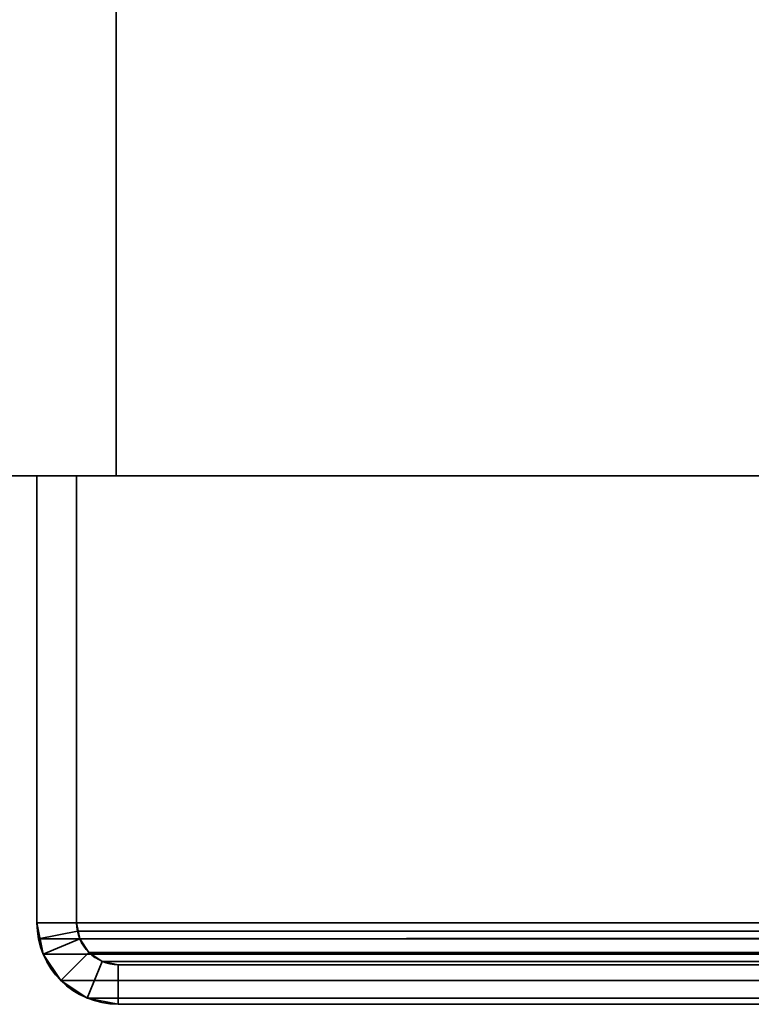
# Model space of a CAD drawing. Header units: millimetres. Extents: x -527 to 5177, y -116 to 161.
# Tile 317 of 656: x 1069 to 1097, y -29 to 8. Entities that reach past the tile are written whole.
import ezdxf

# ---------------------------------------------------------------- set-up
doc = ezdxf.new("R2010")
doc.units = ezdxf.units.MM
doc.layers.add('151', color=7, linetype='Continuous', true_color=0xffffff)

# ---------------------------------------------------------------- blocks, each defined once
blk = doc.blocks.new('UG_SURFACE_117')
at = {"layer": '151', "color": 252, "linetype": 'Continuous', "lineweight": 35}
for points in [[(1070, -9.3, 2075.25), (1071.5, -9.3, 2073.75), (1071.5, -9.3, -7.75), (1070, -9.3, -7.75)], [(1070, -26.22, 2075.25), (1070, -9.3, 2075.25), (1070, -9.3, -7.75), (1070, -26.22, -7.75)], [(1071.5, -26.22, 2073.75), (1071.5, -9.3, 2073.75), (1070, -9.3, 2075.25), (1070, -26.22, 2075.25)], [(1070, -26.22, -7.75), (1070, -9.3, -7.75), (1071.5, -9.3, -7.75), (1071.5, -26.22, -7.75)], [(1071.5, -26.22, 2073.75), (1071.5, -26.22, -7.75), (1071.5, -9.3, -7.75), (1071.5, -9.3, 2073.75)], [(1070, -26.22, -7.75), (1070.234, -27.399, -7.75), (1070.234, -27.399, 2075.016)], [(1070.234, -27.399, 2075.016), (1070.059, -26.821, 2075.191), (1070, -26.22, -7.75)], [(1070.059, -26.821, 2075.191), (1070, -26.22, 2075.25), (1070, -26.22, -7.75)], [(1070, -26.22, 2075.25), (1070.059, -26.821, 2075.191), (1071.53, -26.528, 2073.72), (1071.5, -26.22, 2073.75)], [(1071.5, -26.22, -7.75), (1071.62, -26.825, -7.75), (1070.234, -27.399, -7.75), (1070, -26.22, -7.75)], [(1071.5, -26.22, -7.75), (1071.53, -26.528, 2073.72), (1071.62, -26.825, 2073.63)], [(1071.5, -26.22, -7.75), (1071.5, -26.22, 2073.75), (1071.53, -26.528, 2073.72)], [(1071.62, -26.825, 2073.63), (1071.62, -26.825, -7.75), (1071.5, -26.22, -7.75)], [(1070.059, -26.821, 2075.191), (1070.234, -27.399, 2075.016), (1071.62, -26.825, 2073.63), (1071.53, -26.528, 2073.72)], [(1070.234, -27.399, 2075.016), (1070.902, -28.398, 2074.348), (1071.963, -27.337, 2073.287), (1071.62, -26.825, 2073.63)], [(1070.902, -28.398, -7.75), (1070.234, -27.399, -7.75), (1071.62, -26.825, -7.75), (1071.963, -27.337, -7.75)], [(1071.963, -27.337, 2073.287), (1071.963, -27.337, -7.75), (1071.62, -26.825, -7.75), (1071.62, -26.825, 2073.63)], [(1070.234, -27.399, 2075.016), (1070.234, -27.399, -7.75), (1070.902, -28.398, -7.75), (1070.902, -28.398, 2074.348)], [(1072.475, -27.68, 2072.775), (1071.963, -27.337, 2073.287), (1070.902, -28.398, 2074.348), (1071.901, -29.066, 2073.349)], [(1071.963, -27.337, -7.75), (1072.475, -27.68, -7.75), (1071.901, -29.066, -7.75), (1070.902, -28.398, -7.75)], [(1072.475, -27.68, 2072.775), (1072.475, -27.68, -7.75), (1071.963, -27.337, -7.75), (1071.963, -27.337, 2073.287)], [(1073.08, -27.8, 2072.17), (1072.475, -27.68, 2072.775), (1071.901, -29.066, 2073.349), (1073.08, -29.3, 2072.17)], [(1073.08, -29.3, -7.75), (1071.901, -29.066, -7.75), (1072.475, -27.68, -7.75), (1073.08, -27.8, -7.75)], [(1073.08, -27.8, 2072.17), (1073.08, -27.8, -7.75), (1072.475, -27.68, -7.75), (1072.475, -27.68, 2072.775)], [(1121.92, -27.8, 2023.33), (1121.92, -27.8, -7.75), (1073.08, -27.8, -7.75), (1073.08, -27.8, 2072.17)], [(1121.92, -27.8, 2023.33), (1073.08, -27.8, 2072.17), (1073.08, -29.3, 2072.17), (1121.92, -29.3, 2023.33)], [(1121.92, -29.3, -7.75), (1073.08, -29.3, -7.75), (1073.08, -27.8, -7.75), (1121.92, -27.8, -7.75)], [(1070.902, -28.398, 2074.348), (1070.902, -28.398, -7.75), (1071.901, -29.066, -7.75), (1071.901, -29.066, 2073.349)], [(1071.901, -29.066, 2073.349), (1071.901, -29.066, -7.75), (1073.08, -29.3, -7.75), (1073.08, -29.3, 2072.17)], [(1121.92, -29.3, 2023.33), (1073.08, -29.3, 2072.17), (1073.08, -29.3, -7.75), (1121.92, -29.3, -7.75)]]:
    blk.add_3dface(points, dxfattribs=at)
blk = doc.blocks.new('UG_SURFACE_118')
at = {"layer": '151', "color": 252, "linetype": 'Continuous', "lineweight": 35}
for points in [[(1070, -9.3, 2075.25), (1071.5, -9.3, 2073.75), (1071.5, -9.3, -7.75), (1070, -9.3, -7.75)], [(1070, -26.22, 2075.25), (1070, -9.3, 2075.25), (1070, -9.3, -7.75), (1070, -26.22, -7.75)], [(1071.5, -26.22, 2073.75), (1071.5, -9.3, 2073.75), (1070, -9.3, 2075.25), (1070, -26.22, 2075.25)], [(1070, -26.22, -7.75), (1070, -9.3, -7.75), (1071.5, -9.3, -7.75), (1071.5, -26.22, -7.75)], [(1071.5, -26.22, 2073.75), (1071.5, -26.22, -7.75), (1071.5, -9.3, -7.75), (1071.5, -9.3, 2073.75)], [(1070, -26.22, -7.75), (1070.234, -27.399, -7.75), (1070.234, -27.399, 2075.016)], [(1070.234, -27.399, 2075.016), (1070.059, -26.821, 2075.191), (1070, -26.22, -7.75)], [(1070.059, -26.821, 2075.191), (1070, -26.22, 2075.25), (1070, -26.22, -7.75)], [(1070, -26.22, 2075.25), (1070.059, -26.821, 2075.191), (1071.53, -26.528, 2073.72), (1071.5, -26.22, 2073.75)], [(1071.5, -26.22, -7.75), (1071.62, -26.825, -7.75), (1070.234, -27.399, -7.75), (1070, -26.22, -7.75)], [(1071.5, -26.22, -7.75), (1071.53, -26.528, 2073.72), (1071.62, -26.825, 2073.63)], [(1071.5, -26.22, -7.75), (1071.5, -26.22, 2073.75), (1071.53, -26.528, 2073.72)], [(1071.62, -26.825, 2073.63), (1071.62, -26.825, -7.75), (1071.5, -26.22, -7.75)], [(1070.059, -26.821, 2075.191), (1070.234, -27.399, 2075.016), (1071.62, -26.825, 2073.63), (1071.53, -26.528, 2073.72)], [(1070.234, -27.399, 2075.016), (1070.902, -28.398, 2074.348), (1071.963, -27.337, 2073.287), (1071.62, -26.825, 2073.63)], [(1070.902, -28.398, -7.75), (1070.234, -27.399, -7.75), (1071.62, -26.825, -7.75), (1071.963, -27.337, -7.75)], [(1071.963, -27.337, 2073.287), (1071.963, -27.337, -7.75), (1071.62, -26.825, -7.75), (1071.62, -26.825, 2073.63)], [(1070.234, -27.399, 2075.016), (1070.234, -27.399, -7.75), (1070.902, -28.398, -7.75), (1070.902, -28.398, 2074.348)], [(1072.475, -27.68, 2072.775), (1071.963, -27.337, 2073.287), (1070.902, -28.398, 2074.348), (1071.901, -29.066, 2073.349)], [(1071.963, -27.337, -7.75), (1072.475, -27.68, -7.75), (1071.901, -29.066, -7.75), (1070.902, -28.398, -7.75)], [(1072.475, -27.68, 2072.775), (1072.475, -27.68, -7.75), (1071.963, -27.337, -7.75), (1071.963, -27.337, 2073.287)], [(1073.08, -27.8, 2072.17), (1072.475, -27.68, 2072.775), (1071.901, -29.066, 2073.349), (1073.08, -29.3, 2072.17)], [(1073.08, -29.3, -7.75), (1071.901, -29.066, -7.75), (1072.475, -27.68, -7.75), (1073.08, -27.8, -7.75)], [(1073.08, -27.8, 2072.17), (1073.08, -27.8, -7.75), (1072.475, -27.68, -7.75), (1072.475, -27.68, 2072.775)], [(1121.92, -27.8, 2023.33), (1121.92, -27.8, -7.75), (1073.08, -27.8, -7.75), (1073.08, -27.8, 2072.17)], [(1121.92, -27.8, 2023.33), (1073.08, -27.8, 2072.17), (1073.08, -29.3, 2072.17), (1121.92, -29.3, 2023.33)], [(1121.92, -29.3, -7.75), (1073.08, -29.3, -7.75), (1073.08, -27.8, -7.75), (1121.92, -27.8, -7.75)], [(1070.902, -28.398, 2074.348), (1070.902, -28.398, -7.75), (1071.901, -29.066, -7.75), (1071.901, -29.066, 2073.349)], [(1071.901, -29.066, 2073.349), (1071.901, -29.066, -7.75), (1073.08, -29.3, -7.75), (1073.08, -29.3, 2072.17)], [(1121.92, -29.3, 2023.33), (1073.08, -29.3, 2072.17), (1073.08, -29.3, -7.75), (1121.92, -29.3, -7.75)]]:
    blk.add_3dface(points, dxfattribs=at)
blk = doc.blocks.new('UG_SURFACE_119')
at = {"layer": '151', "color": 252, "linetype": 'Continuous', "lineweight": 35}
for points in [[(1070, -26.22, 2075.25), (1070, -9.3, 2075.25), (1071.5, -9.3, 2073.75), (1071.5, -26.22, 2073.75)], [(1070, -9.3, 2075.25), (1930, -9.3, 2075.25), (1928.5, -9.3, 2073.75), (1071.5, -9.3, 2073.75)], [(1070, -9.3, 2075.25), (1070, -26.22, 2075.25), (1930, -26.22, 2075.25), (1930, -9.3, 2075.25)], [(1071.5, -9.3, 2073.75), (1928.5, -9.3, 2073.75), (1928.5, -26.22, 2073.75), (1071.5, -26.22, 2073.75)], [(1071.5, -26.22, 2073.75), (1071.53, -26.528, 2073.72), (1070.059, -26.821, 2075.191), (1070, -26.22, 2075.25)], [(1930, -26.22, 2075.25), (1070, -26.22, 2075.25), (1070.059, -26.821, 2075.191)], [(1929.941, -26.821, 2075.191), (1930, -26.22, 2075.25), (1070.059, -26.821, 2075.191)], [(1071.53, -26.528, 2073.72), (1071.5, -26.22, 2073.75), (1928.5, -26.22, 2073.75)], [(1071.53, -26.528, 2073.72), (1928.5, -26.22, 2073.75), (1928.47, -26.528, 2073.72)], [(1071.53, -26.528, 2073.72), (1071.62, -26.825, 2073.63), (1070.234, -27.399, 2075.016), (1070.059, -26.821, 2075.191)], [(1070.059, -26.821, 2075.191), (1070.234, -27.399, 2075.016), (1929.766, -27.399, 2075.016), (1929.941, -26.821, 2075.191)], [(1071.62, -26.825, 2073.63), (1071.963, -27.337, 2073.287), (1070.902, -28.398, 2074.348), (1070.234, -27.399, 2075.016)], [(1928.47, -26.528, 2073.72), (1928.38, -26.825, 2073.63), (1071.62, -26.825, 2073.63), (1071.53, -26.528, 2073.72)], [(1928.037, -27.337, 2073.287), (1071.963, -27.337, 2073.287), (1071.62, -26.825, 2073.63), (1928.38, -26.825, 2073.63)], [(1929.766, -27.399, 2075.016), (1070.234, -27.399, 2075.016), (1070.902, -28.398, 2074.348), (1929.098, -28.398, 2074.348)], [(1071.901, -29.066, 2073.349), (1070.902, -28.398, 2074.348), (1071.963, -27.337, 2073.287), (1072.475, -27.68, 2072.775)], [(1927.525, -27.68, 2072.775), (1072.475, -27.68, 2072.775), (1071.963, -27.337, 2073.287), (1928.037, -27.337, 2073.287)], [(1073.08, -29.3, 2072.17), (1071.901, -29.066, 2073.349), (1072.475, -27.68, 2072.775), (1073.08, -27.8, 2072.17)], [(1926.92, -27.8, 2072.17), (1073.08, -27.8, 2072.17), (1072.475, -27.68, 2072.775), (1927.525, -27.68, 2072.775)], [(1121.92, -29.3, 2023.33), (1073.08, -29.3, 2072.17), (1073.08, -27.8, 2072.17), (1121.92, -27.8, 2023.33)], [(1073.08, -27.8, 2072.17), (1926.92, -27.8, 2072.17), (1878.08, -27.8, 2023.33), (1121.92, -27.8, 2023.33)], [(1929.098, -28.398, 2074.348), (1070.902, -28.398, 2074.348), (1071.901, -29.066, 2073.349), (1928.099, -29.066, 2073.349)], [(1928.099, -29.066, 2073.349), (1071.901, -29.066, 2073.349), (1073.08, -29.3, 2072.17), (1926.92, -29.3, 2072.17)], [(1073.08, -29.3, 2072.17), (1121.92, -29.3, 2023.33), (1878.08, -29.3, 2023.33), (1926.92, -29.3, 2072.17)]]:
    blk.add_3dface(points, dxfattribs=at)
blk = doc.blocks.new('UG_SURFACE_186')
at = {"layer": '151', "color": 252, "linetype": 'Continuous', "lineweight": 35}
for points in [[(923, -9.3, -7.75), (923, 142.4, -7.75), (1073, 142.4, -7.75), (1073, -9.3, -7.75)], [(2077, -9.3, 2212.25), (2077, 142.4, 2212.25), (923, 142.4, 2212.25), (923, -9.3, 2212.25)], [(1073, -9.3, 2062.25), (1073, 142.4, 2062.25), (1927, 142.4, 2062.25), (1927, -9.3, 2062.25)], [(1073, -9.3, -7.75), (1073, 142.4, -7.75), (1073, 142.4, 2062.25), (1073, -9.3, 2062.25)], [(2077, -9.3, 2212.25), (923, -9.3, 2212.25), (1073, -9.3, 2062.25), (1927, -9.3, 2062.25)], [(923, -9.3, 2212.25), (923, -9.3, -7.75), (1073, -9.3, -7.75), (1073, -9.3, 2062.25)]]:
    blk.add_3dface(points, dxfattribs=at)

msp = doc.modelspace()

# ---------------------------------------------------------------- linework, layer by layer
at = {"layer": '151', "color": 251, "linetype": 'Continuous', "lineweight": -3, "true_color": 0x636466}
for p, q in [((1073, -9.3, 2062.25), (1073, 142.4, 2062.25)), ((1073, 142.4, -7.75), (1073, -9.3, -7.75)), ((923, -9.3, 2212.25), (2077, -9.3, 2212.25)), ((923, -9.3, -7.75), (1073, -9.3, -7.75)), ((1071.5, -9.3, -7.75), (1070, -9.3, -7.75)), ((1070, -9.3, 2075.25), (1070, -26.22, 2075.25)), ((1930, -9.3, 2075.25), (1070, -9.3, 2075.25)), ((1071.5, -9.3, -7.75), (1070, -9.3, -7.75)), ((1070, -26.22, -7.75), (1070, -9.3, -7.75)), ((1070, -9.3, 2075.25), (1071.5, -9.3, 2073.75)), ((1070, -9.3, 2075.25), (1070, -26.22, 2075.25)), ((1070, -9.3, 2075.25), (1070, -26.22, 2075.25)), ((1070, -9.3, 2075.25), (1071.5, -9.3, 2073.75)), ((1070, -26.22, -7.75), (1070, -9.3, -7.75)), ((1070, -9.3, 2075.25), (1071.5, -9.3, 2073.75)), ((1070, -9.3, -7.75), (1070, -9.3, 2075.25)), ((1070, -9.3, -7.75), (1070, -9.3, 2075.25)), ((1071.5, -9.3, -7.75), (1071.5, -9.3, 2073.75)), ((1071.5, -9.3, 2073.75), (1071.5, -26.22, 2073.75)), ((1071.5, -9.3, -7.75), (1071.5, -9.3, 2073.75)), ((1071.5, -9.3, 2073.75), (1071.5, -26.22, 2073.75)), ((1071.5, -9.3, 2073.75), (1071.5, -26.22, 2073.75)), ((1071.5, -26.22, -7.75), (1071.5, -9.3, -7.75)), ((1928.5, -9.3, 2073.75), (1071.5, -9.3, 2073.75)), ((1071.5, -26.22, -7.75), (1071.5, -9.3, -7.75)), ((1073, -9.3, 2062.25), (1073, -9.3, -7.75)), ((1927, -9.3, 2062.25), (1073, -9.3, 2062.25)), ((1070, -26.22, 2075.25), (1070, -26.22, -7.75)), ((1070, -26.22, 2075.25), (1070, -26.22, -7.75)), ((1930, -26.22, 2075.25), (1070, -26.22, 2075.25)), ((1928.5, -26.22, 2073.75), (1071.5, -26.22, 2073.75)), ((1071.5, -26.22, 2073.75), (1071.5, -26.22, -7.75)), ((1071.5, -26.22, 2073.75), (1071.5, -26.22, -7.75)), ((1926.92, -27.8, 2072.17), (1073.08, -27.8, 2072.17)), ((1121.92, -27.8, -7.75), (1073.08, -27.8, -7.75)), ((1073.08, -27.8, 2072.17), (1121.92, -27.8, 2023.33)), ((1073.08, -27.8, 2072.17), (1073.08, -27.8, -7.75)), ((1073.08, -27.8, 2072.17), (1121.92, -27.8, 2023.33)), ((1073.08, -27.8, 2072.17), (1121.92, -27.8, 2023.33)), ((1073.08, -27.8, 2072.17), (1073.08, -27.8, -7.75)), ((1121.92, -27.8, -7.75), (1073.08, -27.8, -7.75)), ((1073.08, -29.3, 2072.17), (1073.08, -29.3, -7.75)), ((1073.08, -29.3, 2072.17), (1121.92, -29.3, 2023.33)), ((1073.08, -29.3, 2072.17), (1073.08, -29.3, -7.75)), ((1121.92, -29.3, -7.75), (1073.08, -29.3, -7.75)), ((1073.08, -29.3, 2072.17), (1121.92, -29.3, 2023.33)), ((1073.08, -29.3, 2072.17), (1121.92, -29.3, 2023.33)), ((1926.92, -29.3, 2072.17), (1073.08, -29.3, 2072.17)), ((1121.92, -29.3, -7.75), (1073.08, -29.3, -7.75))]:
    msp.add_line(p, q, dxfattribs=at)
at = {"layer": '151', "color": 251, "linetype": 'Continuous', "lineweight": -3, "true_color": 0x636466, "extrusion": (0, 0, -1)}
for radius in [3.08, 3.08, 1.58, 1.58]:
    msp.add_arc((-1073.08, -26.22, 7.75), radius, 270, 0, dxfattribs=at)
at = {"layer": '151', "color": 251, "linetype": 'Continuous', "lineweight": -3, "true_color": 0x636466, "extrusion": (0.707107, 6.12323e-17, 0.707107)}
for major_axis in [(-3.08, 0, 3.08), (-3.08, 0, 3.08), (-3.08, 0, 3.08), (-1.58, 0, 1.58), (-1.58, 0, 1.58), (-1.58, 0, 1.58)]:
    msp.add_ellipse((1073.08, -26.22, 2072.17), major_axis=major_axis, ratio=0.707107, start_param=0, end_param=1.570796, dxfattribs=at)

# ---------------------------------------------------------------- block references
at = {"layer": '151', "color": 251, "linetype": 'Continuous', "lineweight": -3, "true_color": 0x636466}
for name in ['UG_SURFACE_186', 'UG_SURFACE_117', 'UG_SURFACE_118', 'UG_SURFACE_119']:
    msp.add_blockref(name, (0, 0), dxfattribs=at)

doc.saveas('drawing.dxf')
